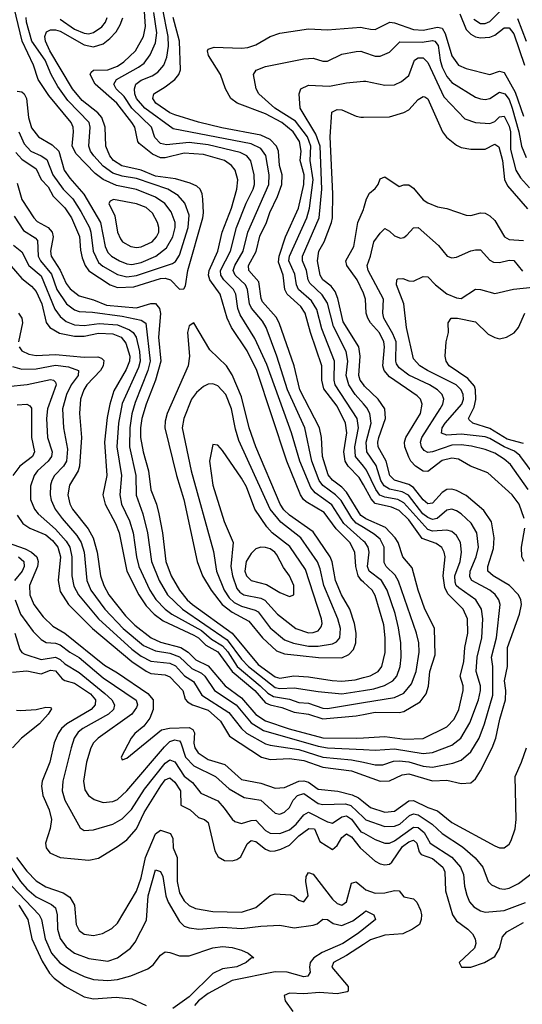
# Model space of a CAD drawing. Header units: inches. Extents: x 1305375 to 1407406, y 744550 to 841633.
# Tile 261 of 509: x 1348561 to 1350666, y 833035 to 837160. Entities that reach past the tile are written whole.
import ezdxf

# ---------------------------------------------------------------- set-up
doc = ezdxf.new("R2010")
doc.units = ezdxf.units.IN
doc.header["$MEASUREMENT"] = 0
doc.layers.add('B3843', color=7, linetype='Continuous')
doc.layers.add('B3853', color=7, linetype='Continuous')

msp = doc.modelspace()

# ---------------------------------------------------------------- linework, layer by layer
at = {"layer": 'B3843', "color": 5}
for points, elevation in [([(1350000, 834803.3), (1349992.6, 834810), (1349978.7, 834830), (1349968.3, 834870), (1349964.4, 834930), (1349942.6, 834970), (1349886.7, 835026.7), (1349836.2, 835096.2), (1349760.9, 835140.9), (1349749.3, 835150), (1349736.9, 835170), (1349679.1, 835310), (1349553.4, 835690), (1349513.1, 835773.1), (1349447.2, 835870), (1349429.4, 835910), (1349400.6, 836010), (1349356.7, 836070), (1349350.9, 836090), (1349354, 836110), (1349390.7, 836190), (1349409.2, 836270), (1349447.9, 836370), (1349470.3, 836450), (1349473.9, 836490), (1349463.7, 836530), (1349448.2, 836550), (1349417.7, 836570), (1349330, 836596), (1349250, 836600.8), (1349170, 836581.3), (1349150, 836582), (1349117.1, 836597.1), (1349060.9, 836640.9), (1349054.7, 836650), (1349043, 836710), (1349029.6, 836730), (1348967.9, 836810), (1348876.8, 836890), (1348855.4, 836930), (1348859.6, 836940.4), (1348870, 836948.9), (1348930, 836950.5), (1348970, 836966.1), (1348996.4, 836983.6), (1349045.5, 837030), (1349079.7, 837090), (1349087.7, 837132.3), (1349078.9, 837258.9)], 1680), ([(1348550, 836860.9), (1348570, 836858.6), (1348579.6, 836850), (1348588.8, 836830), (1348597.5, 836750), (1348610, 836707.1), (1348638.8, 836670), (1348696.4, 836636.4), (1348724.6, 836610), (1348747.3, 836530), (1348770, 836496.1), (1348828.9, 836428.9), (1348898.8, 836310), (1348918.8, 836210), (1348930, 836185.1), (1348945.1, 836170), (1348979.2, 836150), (1349010, 836137.6), (1349030, 836135), (1349070, 836143.5), (1349130.9, 836169.1), (1349175.9, 836204.1), (1349202.3, 836250), (1349212.4, 836290), (1349212.1, 836310), (1349195.2, 836355.2), (1349169, 836390), (1349130, 836416.7), (1349050, 836448.6), (1348966.2, 836466.2), (1348910.8, 836490.8), (1348876.4, 836516.4), (1348797.7, 836597.7), (1348780.5, 836630), (1348786.6, 836690), (1348784.4, 836710), (1348775.6, 836730), (1348683.1, 836843.1), (1348638.4, 836910), (1348618, 836970), (1348570.9, 837070), (1348537.7, 837210)], 1760), ([(1350000, 835032.8), (1349970, 835051.2), (1349951.5, 835071.5), (1349906.4, 835146.4), (1349883.5, 835170), (1349830, 835208.8), (1349815.4, 835230), (1349784.2, 835310), (1349754.2, 835450), (1349681.6, 835610), (1349637.3, 835750), (1349593.3, 835870), (1349577.2, 835897.2), (1349531.4, 835951.4), (1349523.5, 835970), (1349515.2, 836030), (1349506.7, 836050), (1349463.3, 836090), (1349455.3, 836110), (1349461.4, 836130), (1349496, 836190), (1349515.9, 836270), (1349603.6, 836470), (1349606, 836510), (1349591.3, 836591.3), (1349570, 836620.5), (1349530, 836639.6), (1349202.9, 836702.9), (1349084.7, 836790), (1349050.2, 836830), (1349042.8, 836850), (1349040.8, 836870), (1349047.3, 836890), (1349070, 836906.4), (1349115.4, 836924.6), (1349139.3, 836940.7), (1349164.5, 836970), (1349177.1, 837002.9), (1349184.3, 837050), (1349183.1, 837090), (1349158.2, 837210)], 1640), ([(1348544, 836604), (1348570, 836575.8), (1348630, 836535), (1348651, 836491), (1348679.7, 836459.7), (1348701, 836421), (1348750, 836372.5), (1348777.2, 836330), (1348811.7, 836251.6), (1348814.6, 836194.6), (1348822.5, 836162.5), (1348835.3, 836130), (1348850, 836108.3), (1348939.1, 836050), (1348970, 836038.9), (1349038.3, 836041.7), (1349150, 836075.3), (1349170, 836076.9), (1349191.8, 836070), (1349230, 836030.9), (1349248, 836032), (1349255.2, 836044.8), (1349265.2, 836110), (1349327.5, 836330), (1349330.8, 836350.8), (1349327.8, 836407.8), (1349325.3, 836430), (1349316.6, 836450), (1349302.5, 836462.5), (1349275.2, 836475.2), (1349213.5, 836493.5), (1349130, 836504.8), (1349070, 836529.8), (1348988.6, 836548.6), (1348953.7, 836570), (1348937.7, 836590), (1348921, 836630), (1348918.2, 836710), (1348904.4, 836750), (1348887.4, 836770), (1348821.7, 836821.7), (1348781.2, 836870), (1348686.6, 837030), (1348668.3, 837070), (1348666.3, 837090), (1348672.9, 837110), (1348690, 837117.3), (1348710, 837117.5), (1348730, 837111.5), (1348830, 837054.3), (1348870, 837046.7), (1348910, 837059.5), (1348938.3, 837081.6), (1348964.3, 837110), (1348981.7, 837138.3), (1348992, 837168)], 1720), ([(1348556.5, 836690), (1348579.9, 836639.9), (1348607.8, 836610), (1348650.7, 836590), (1348673.9, 836573.9), (1348699.3, 836510), (1348742.1, 836450), (1348782.7, 836410), (1348816.7, 836356.7), (1348852.5, 836290), (1348858.7, 836270), (1348868.5, 836190), (1348890, 836143.3), (1348908.2, 836128.2), (1348970, 836092.8), (1349010, 836083.1), (1349050, 836089.1), (1349201, 836139), (1349212.9, 836147.1), (1349230, 836173.2), (1349266.3, 836290), (1349270, 836340.7), (1349252, 836392), (1349224.3, 836424.3), (1349181.1, 836450), (1349050, 836494.8), (1348990, 836504.5), (1348950, 836517.9), (1348910, 836546.9), (1348871.7, 836590), (1348856.7, 836610), (1348849.9, 836630), (1348855.7, 836710), (1348850.9, 836730), (1348762.2, 836822.2), (1348720.7, 836880.7), (1348692.4, 836930), (1348666.7, 836990), (1348611.4, 837070), (1348588.7, 837150), (1348587.2, 837170)], 1740), ([(1348730, 837161.8), (1348790, 837120.6), (1348830, 837103.2), (1348850, 837101.4), (1348870, 837106.7), (1348904.5, 837130), (1348919.9, 837150), (1348927.5, 837170)], 1740), ([(1350000, 834976.1), (1349918.4, 835050), (1349867.2, 835127.2), (1349797.6, 835177.6), (1349780.6, 835200.6), (1349733.3, 835310), (1349699.4, 835430), (1349596.3, 835716.3), (1349545, 835825), (1349483.7, 835923.7), (1349474.1, 835950), (1349465.4, 836010), (1349456.3, 836030), (1349415, 836070), (1349402.3, 836090), (1349401.9, 836110), (1349443.6, 836190), (1349468.6, 836290), (1349508.8, 836391.2), (1349539, 836450), (1349543.5, 836470), (1349542.6, 836510), (1349529.1, 836569.1), (1349511.4, 836590), (1349483.5, 836603.5), (1349350, 836636.4), (1349270, 836646.2), (1349175.6, 836635.6), (1349150, 836641), (1349126.4, 836666.4), (1349112.3, 836710), (1349030.7, 836790), (1348997.8, 836837.8), (1348964.7, 836870), (1348954.7, 836890), (1348966.5, 836910), (1349058.8, 836961.2), (1349081.6, 836978.4), (1349107.5, 837012.5), (1349130, 837062.6), (1349134.6, 837105.4), (1349121.8, 837190)], 1660), ([(1350000, 835076), (1349990, 835083.5), (1349930, 835180.8), (1349910, 835201.8), (1349870.8, 835230.8), (1349853, 835253), (1349828.5, 835330), (1349824.9, 835410), (1349816.9, 835450), (1349733.9, 835610), (1349709.9, 835709.9), (1349647.4, 835890), (1349634.6, 835914.6), (1349578, 835978), (1349571.6, 835991.6), (1349561.5, 836061.5), (1349520.7, 836110), (1349519.1, 836130), (1349550.8, 836189.2), (1349566.2, 836253.8), (1349594.2, 836310), (1349607.7, 836352.3), (1349640.2, 836419.8), (1349658.4, 836470), (1349660, 836510), (1349648.8, 836550), (1349644.1, 836610), (1349636.2, 836630), (1349610, 836657.6), (1349570, 836676.5), (1349407.4, 836707.4), (1349310, 836730.5), (1349210, 836761.6), (1349190, 836770.2), (1349131.4, 836810), (1349117.9, 836830), (1349122.5, 836850), (1349170, 836878.3), (1349209.9, 836910), (1349227, 836930), (1349234.5, 836950), (1349229.7, 837070), (1349203.7, 837170)], 1620), ([(1350000, 835211.3), (1349982.8, 835242.8), (1349936.6, 835290), (1349923.8, 835310), (1349918.2, 835350), (1349930.4, 835430), (1349925.6, 835470), (1349890, 835541.4), (1349834.3, 835614.3), (1349826, 835650), (1349826.1, 835710), (1349778.4, 835850), (1349756.4, 835930), (1349738, 835958), (1349680.4, 836010), (1349671.5, 836030), (1349664.7, 836090), (1349644.2, 836144.2), (1349647.3, 836170), (1349674.3, 836250), (1349728.5, 836370), (1349750.2, 836470), (1349751.9, 836510), (1349735.7, 836570), (1349739.7, 836610), (1349732.4, 836650), (1349705.9, 836690), (1349658.5, 836730), (1349590, 836765.2), (1349470.8, 836810.8), (1349445.2, 836830), (1349422.3, 836870), (1349402.2, 836930), (1349351, 837010), (1349346.6, 837030), (1349350, 837036.9), (1349374.5, 837045.5), (1349490, 837041.1), (1349515.9, 837044.1), (1349550, 837054.6), (1349609.8, 837090), (1349650, 837103.6), (1349770, 837121.9), (1349850, 837117.4), (1349990, 837129.1), (1350000, 837126.8)], 1580), ([(1350000, 835290), (1349967.4, 835330), (1349964.7, 835370), (1349980.1, 835450), (1349974.6, 835490), (1349882.3, 835630), (1349877.1, 835650), (1349878.6, 835730), (1349825.7, 835865.7), (1349805.6, 835945.6), (1349782.5, 835982.5), (1349728.7, 836030), (1349719.6, 836050), (1349713.6, 836093.6), (1349687.9, 836150), (1349690.4, 836170), (1349762.5, 836330), (1349774.6, 836370), (1349789.6, 836490), (1349777.7, 836570), (1349780.4, 836630), (1349765.4, 836670), (1349715.3, 836735.3), (1349628.8, 836790), (1349562.3, 836850), (1349551.5, 836870), (1349539.8, 836930), (1349550.7, 836949.3), (1349590, 836963.7), (1349750, 836996.6), (1349790, 836998.4), (1349830, 836987), (1349850, 836986.6), (1349910, 837015.8), (1349970, 837026.9), (1349990, 837028.2), (1350000, 837024.7)], 1560), ([(1350000, 835551.1), (1349965.7, 835590), (1349938.4, 835630), (1349927.9, 835670), (1349934.5, 835730), (1349928, 835770), (1349874.3, 835874.3), (1349850, 835972.2), (1349827.9, 836007.9), (1349775.8, 836055.8), (1349768.6, 836070), (1349761.2, 836110), (1349744.9, 836150), (1349744.5, 836170), (1349814.8, 836330), (1349826.1, 836450), (1349819.3, 836630), (1349800.8, 836680.8), (1349735.9, 836790), (1349730.6, 836850), (1349738.5, 836870), (1349770, 836886.1), (1349858.4, 836881.6), (1349930, 836896.2), (1350000, 836902.4)], 1540), ([(1350000, 835631.4), (1349986.7, 835650), (1349980.9, 835670), (1349987.1, 835750), (1349980.4, 835790), (1349914.8, 835894.8), (1349892.4, 835992.4), (1349881.5, 836021.5), (1349864.4, 836044.4), (1349830.8, 836070.8), (1349818.5, 836090), (1349807.3, 836150), (1349813.3, 836190), (1349835.6, 836230), (1349866.9, 836310), (1349870.2, 836330), (1349871.5, 836430), (1349860.3, 836670), (1349867.7, 836772.3), (1349890, 836783.5), (1349910, 836783), (1349970, 836755.5), (1349990, 836751.8), (1350000, 836751.9)], 1520), ([(1348550, 836475.3), (1348570, 836407.3), (1348619.5, 836330), (1348634.3, 836314.3), (1348680.4, 836290), (1348696.6, 836270), (1348701, 836250), (1348689.5, 836190), (1348692.6, 836170), (1348730.5, 836110.5), (1348755, 836055), (1348772.3, 836032.3), (1348810, 836003.5), (1348870, 835986.4), (1348923.8, 835963.8), (1349050, 835953.2), (1349110, 835971.7), (1349130, 835971.2), (1349146.2, 835950), (1349149.8, 835929.8), (1349141.3, 835830), (1349151.5, 835730), (1349129.1, 835650), (1349090.1, 835550.1), (1349072.7, 835490), (1349066.1, 835450), (1349066.9, 835410), (1349077.7, 835350), (1349099.9, 835270), (1349109.8, 835190), (1349134.1, 835130), (1349144, 835090), (1349159, 835010), (1349172.8, 834890), (1349195.4, 834830), (1349229.4, 834770), (1349261.7, 834730), (1349284.7, 834710), (1349450, 834589.4), (1349559.4, 834459.4), (1349630, 834407.5), (1349650, 834401.8), (1349709.3, 834410.7), (1349770, 834407.6), (1349868.6, 834391.4), (1349910, 834389), (1349965.4, 834394.6), (1350000, 834403.7)], 1680), ([(1350000, 836015), (1349973.5, 836070), (1349930.7, 836130), (1349926.4, 836150), (1349960.6, 836210), (1349976.5, 836310), (1350000, 836364.6)], 1480), ([(1348537, 836337), (1348576.9, 836276.9), (1348625.9, 836245.9), (1348634.8, 836234.8), (1348637.3, 836170), (1348647.1, 836150), (1348693.4, 836093.4), (1348716.6, 836030), (1348756.5, 835970), (1348790, 835944.1), (1348810, 835937.3), (1348865.3, 835934.7), (1348990, 835917.7), (1349070, 835902), (1349089.1, 835889.1), (1349106.9, 835730), (1349097.5, 835690), (1349044, 835556), (1349030.8, 835509.2), (1349021.2, 835450), (1349020.2, 835370), (1349047.1, 835250), (1349048.8, 835168.8), (1349076.1, 835090), (1349096.2, 835010), (1349112.1, 834890), (1349144.2, 834810), (1349180.2, 834750), (1349241.9, 834690), (1349430, 834562.6), (1349490, 834481.2), (1349518.6, 834450), (1349630, 834362.8), (1349650, 834357.9), (1349710, 834360.7), (1349810, 834345.1), (1349910, 834336.2), (1350000, 834350.2)], 1660), ([(1348535.2, 836215.2), (1348570, 836188.1), (1348598.2, 836130), (1348650, 836086.7), (1348707.4, 835947.4), (1348730, 835917.3), (1348755.7, 835895.7), (1348790, 835881.3), (1348830, 835879.3), (1348892.9, 835887.1), (1348970, 835881.6), (1349020.6, 835860.6), (1349035.4, 835850), (1349048.1, 835830), (1349062.7, 835770), (1349065.6, 835730), (1349057.6, 835702.4), (1348990, 835552.9), (1348974.7, 835470), (1348967.7, 835370), (1348987.3, 835250), (1348979.6, 835170), (1348987.3, 835130), (1349020, 835060), (1349035.9, 835010), (1349049.8, 834910), (1349059.8, 834870), (1349105, 834770), (1349131.1, 834731.1), (1349170, 834690.7), (1349197.4, 834670), (1349321.6, 834601.6), (1349364.4, 834564.4), (1349410, 834537), (1349431.9, 834511.9), (1349471.6, 834450), (1349568.4, 834370), (1349599.2, 834339.2), (1349624.1, 834324.1), (1349690, 834313.8), (1349730, 834298.9), (1349770, 834296.7), (1349830, 834276.1), (1349850, 834274.6), (1350000, 834299)], 1640), ([(1348490, 836167.8), (1348570, 836076.3), (1348610, 836044.4), (1348630, 836021.8), (1348653.6, 835970), (1348671.3, 835891.3), (1348686.9, 835870), (1348726.8, 835846.8), (1348790, 835834.2), (1348830, 835834.1), (1348890, 835846.8), (1348950, 835844.3), (1348985.7, 835830), (1349004.9, 835804.9), (1349022.1, 835750), (1349021.1, 835730), (1349005.9, 835694.1), (1348955.3, 835604.7), (1348938.1, 835550), (1348926.6, 835493.4), (1348915.7, 835390), (1348925.8, 835250), (1348909.3, 835170), (1348918.3, 835130), (1348962.2, 835050), (1348977.8, 835010), (1349009.5, 834850), (1349059.6, 834750), (1349090, 834704.4), (1349123.8, 834670), (1349162, 834642), (1349290, 834582.3), (1349309.9, 834569.9), (1349340.4, 834540.4), (1349390, 834511.8), (1349450.8, 834430), (1349546, 834350), (1349590, 834298.7), (1349609.1, 834289.1), (1349658.4, 834278.4), (1349710, 834259.4), (1349770, 834250), (1349830, 834230.5), (1349970, 834244.3), (1350000, 834249.6)], 1620), ([(1348554.9, 835930), (1348569.7, 835910), (1348572.2, 835890), (1348556, 835810)], 1580), ([(1348558.1, 835790), (1348570, 835773), (1348599.1, 835759.1), (1348630, 835753.3), (1348710, 835757.9), (1348830, 835745.7), (1348887.5, 835747.5), (1348902.8, 835742.8), (1348912.9, 835732.9), (1348910.7, 835710), (1348898.8, 835690), (1348841.3, 835630), (1348829.4, 835610), (1348815.9, 835570), (1348811.2, 835510), (1348819.4, 835410), (1348811.5, 835290), (1348805.5, 835270), (1348769.3, 835210), (1348762.3, 835170), (1348770, 835132.3), (1348782.2, 835110), (1348847.5, 835027.5), (1348868, 834990), (1348885.7, 834930), (1348899, 834830), (1348912.3, 834790), (1348934.4, 834750), (1349003.1, 834663.1), (1349043.2, 834623.2), (1349111, 834571), (1349150, 834552.7), (1349235.9, 834530), (1349266.7, 834510), (1349298.1, 834478.1), (1349350, 834452.9), (1349421.1, 834370), (1349490, 834318.5), (1349549.6, 834249.6), (1349590, 834222.6), (1349688.7, 834188.7), (1349830, 834151.4), (1349970, 834149.8), (1350000, 834151.6)], 1580), ([(1348530, 835707.5), (1348570, 835696.2), (1348630, 835697.4), (1348710, 835713.5), (1348765.6, 835705.6), (1348807.3, 835690), (1348804.9, 835670), (1348776.1, 835630), (1348756.1, 835590), (1348739.7, 835530), (1348743.9, 835450), (1348760.8, 835360.8), (1348756, 835310), (1348744.2, 835290), (1348706.1, 835250), (1348695.5, 835230), (1348689.3, 835210), (1348687.8, 835170), (1348692.5, 835147.5), (1348709.7, 835110), (1348738.1, 835070), (1348799.4, 834999.4), (1348817.6, 834970), (1348830.4, 834929.6), (1348841.1, 834810), (1348858.8, 834770), (1348916.6, 834690), (1348994.4, 834610), (1349079, 834539), (1349130, 834515.4), (1349190, 834505.6), (1349230, 834491.3), (1349281.9, 834441.9), (1349321.8, 834421.8), (1349335.3, 834410), (1349376, 834350), (1349466.7, 834290), (1349530, 834214.1), (1349581.9, 834181.9), (1349810, 834116.3), (1349850, 834109.4), (1350000, 834102)], 1560), ([(1348510, 835623.4), (1348592.4, 835632.4), (1348690, 835652.6), (1348702, 835650), (1348710, 835642), (1348712.7, 835630), (1348677.5, 835530), (1348672.3, 835490), (1348677.4, 835410), (1348696.1, 835350), (1348693.9, 835330), (1348679.9, 835310), (1348635.8, 835270), (1348621.1, 835250), (1348605.8, 835205.8), (1348606.4, 835150), (1348622.3, 835110), (1348637.3, 835090), (1348710, 835025.6), (1348755.1, 834975.1), (1348770.7, 834950.7), (1348779.2, 834910), (1348778.9, 834830), (1348787.3, 834787.3), (1348806.3, 834750), (1348890.1, 834650), (1349030, 834522.4), (1349070, 834493.2), (1349110, 834472.4), (1349190, 834463.9), (1349213.3, 834453.3), (1349250.9, 834410.9), (1349288.2, 834388.2), (1349322.9, 834330), (1349437, 834257), (1349489, 834190), (1349510.6, 834170.6), (1349590, 834126.9), (1349610, 834120.2), (1349730, 834102.6), (1349830, 834070.3), (1349950, 834059.7), (1350000, 834049.1)], 1540), ([(1348550, 835546.2), (1348590, 835550.1), (1348603.1, 835543.1), (1348610, 835532.2), (1348610.1, 835410), (1348623.1, 835350), (1348613.9, 835330), (1348561.2, 835290), (1348532.2, 835250)], 1520), ([(1348550, 835084.6), (1348574.4, 835050), (1348602.8, 835030), (1348670, 835002.2), (1348698, 834978), (1348720.5, 834950), (1348731.7, 834910), (1348722.2, 834810), (1348730, 834764.6), (1348765.5, 834710), (1348865.3, 834610), (1349030, 834471.8), (1349090, 834431), (1349110, 834420.9), (1349170, 834415.4), (1349190, 834406.8), (1349244.2, 834350), (1349253.9, 834313.9), (1349262.8, 834302.8), (1349284.4, 834290), (1349350, 834267.1), (1349401.7, 834221.7), (1349438.6, 834158.6), (1349573.2, 834070), (1349610, 834060.1), (1349690, 834064.8), (1349750, 834056.2), (1349830, 834028.7), (1349950, 834013.3), (1350000, 833995.3)], 1520), ([(1348479.7, 834979.7), (1348582.9, 834942.9), (1348609.9, 834929.9), (1348632.6, 834910), (1348638.1, 834890), (1348634.9, 834870), (1348601.1, 834790), (1348603.5, 834750), (1348619.3, 834710), (1348658.3, 834658.3), (1348698.7, 834618.7), (1348750, 834590.1), (1348915.7, 834455.7), (1348970, 834424), (1349097, 834337), (1349120.2, 834310), (1349119.4, 834270), (1349106.1, 834233.9), (1349079.9, 834200.1), (1349043, 834170), (1349027.8, 834150), (1348984.9, 834070), (1348990, 834058.8), (1349010, 834065.7), (1349155.1, 834184.9), (1349187.6, 834192.4), (1349270, 834194.6), (1349286.1, 834186.1), (1349292.5, 834172.5), (1349289.6, 834129.6), (1349293.8, 834110), (1349308.2, 834088.2), (1349350, 834061), (1349419.6, 834039.6), (1349490, 833976.5), (1349570, 833961.3), (1349630, 833940.2), (1349670, 833943.7), (1349730, 833969.5), (1349750, 833972), (1349770, 833966.1), (1349810, 833936.1), (1349892.4, 833927.6), (1349953.3, 833913.3), (1349979.6, 833899.6), (1350000, 833883.6)], 1480), ([(1348555.3, 834910), (1348577.3, 834890), (1348579.7, 834870), (1348570.4, 834850), (1348538.7, 834810)], 1460), ([(1348541, 834730), (1348564.3, 834670), (1348617.4, 834597.4), (1348650, 834563.3), (1348671.5, 834551.5), (1348710, 834548.2), (1348730, 834541.6), (1348770, 834510.1), (1348810, 834488), (1348910, 834402.5), (1349049, 834309), (1349053.6, 834290), (1349050, 834278.5), (1349030.1, 834250), (1348889.4, 834150), (1348869.7, 834130.3), (1348859.1, 834110), (1348840.1, 834050), (1348828.2, 833970), (1348833.6, 833933.6), (1348849.4, 833909.4), (1348872.5, 833892.5), (1348910, 833880.8), (1348950, 833884.8), (1348970, 833893.3), (1349009, 833930), (1349166.6, 834113.4), (1349190, 834135.5), (1349210, 834142.8), (1349220.9, 834140.9), (1349230, 834138.6), (1349236.1, 834130), (1349255.4, 834070), (1349290, 834033.8), (1349380.1, 833990), (1349437.5, 833937.5), (1349501.3, 833901.3), (1349570, 833890.5), (1349630, 833835.9), (1349650, 833832.1), (1349670, 833840.5), (1349690, 833860.1), (1349706.6, 833890), (1349724.7, 833910), (1349750, 833918.3), (1349810, 833877), (1349830, 833872.3), (1349924.9, 833875.1), (1349948.1, 833868.1), (1350000, 833817.4)], 1460), ([(1348540.1, 834590), (1348561, 834521), (1348569.1, 834509.1), (1348581.6, 834501.6), (1348650, 834479.3), (1348710, 834489.2), (1348730, 834480.1), (1348750, 834461), (1348810, 834424.6), (1348917.3, 834337.3), (1348946.3, 834310), (1348957.9, 834290), (1348953.7, 834270), (1348933.1, 834250), (1348824.7, 834190), (1348805.3, 834174.7), (1348788.6, 834150), (1348775.7, 834110), (1348741.6, 833970), (1348738.3, 833930), (1348749.8, 833889.8), (1348814.1, 833774.1), (1348830, 833763.8), (1348870, 833765.5), (1348950, 833790.1), (1348990, 833812), (1349028.5, 833851.5), (1349083.2, 833936.8), (1349170, 834045), (1349190, 834059.1), (1349210, 834051), (1349250, 833991.3), (1349284.9, 833964.9), (1349319.2, 833919.2), (1349390, 833887.2), (1349417.5, 833857.5), (1349450, 833810.2), (1349461.3, 833801.3), (1349490, 833792.7), (1349530, 833805.6), (1349550, 833806.4), (1349590, 833763.8), (1349610, 833752.2), (1349650, 833750.1), (1349690, 833766.3), (1349718.8, 833790), (1349751.3, 833828.7), (1349770, 833840.1), (1349850, 833799.3), (1349870, 833794.3), (1349910, 833820.5), (1349930, 833824.4), (1349950, 833810.1), (1349990, 833758.3), (1350000, 833752.9)], 1440), ([(1348530, 834427), (1348590, 834432.6), (1348650, 834419.2), (1348690, 834434.7), (1348710, 834432.2), (1348739, 834399), (1348750, 834391.2), (1348790, 834381.2), (1348856.5, 834336.5), (1348878, 834310), (1348876.7, 834290), (1348859.9, 834270), (1348758.4, 834210), (1348735.3, 834190), (1348721.2, 834170), (1348705.5, 834130), (1348686.3, 834050), (1348654.7, 833970), (1348651.5, 833948.5), (1348657, 833910), (1348683.4, 833850), (1348693.7, 833810), (1348688.7, 833771.3), (1348669.1, 833710), (1348672.1, 833690), (1348686.6, 833670), (1348730, 833650.1), (1348850, 833638.4), (1348890, 833648), (1348970, 833695.7), (1349010, 833724.6), (1349049.9, 833770), (1349081.8, 833838.2), (1349151.3, 833950), (1349170, 833975.7), (1349190, 833983.4), (1349210, 833966.2), (1349233.9, 833930), (1349235.7, 833870), (1349274.5, 833850), (1349310, 833817.5), (1349334.7, 833810), (1349350, 833796.9), (1349377.7, 833677.7), (1349392.5, 833652.5), (1349417.7, 833637.7), (1349450, 833636.1), (1349470, 833641.6), (1349486.8, 833653.2), (1349512.9, 833707.1), (1349530, 833722), (1349550, 833717.1), (1349590, 833685.3), (1349610, 833676.9), (1349630, 833677.5), (1349654.7, 833685.3), (1349690, 833701.9), (1349730, 833741.4), (1349771.1, 833771.1), (1349795.3, 833770), (1349817, 833717), (1349870, 833684.2), (1349890, 833700.9), (1349910, 833734.6), (1349930, 833749.2), (1349950, 833736.1), (1349985.9, 833690), (1350000, 833677.8)], 1420), ([(1348547, 834267), (1348565.4, 834265.4), (1348630, 834270.1), (1348670, 834280.1), (1348690, 834278), (1348693.6, 834273.6), (1348680.1, 834250), (1348643, 834210), (1348567.5, 834150), (1348530.7, 834110)], 1380), ([(1348547.4, 833650), (1348590, 833592.4), (1348630, 833552.9), (1348670, 833527.8), (1348742.5, 833502.5), (1348770, 833484.6), (1348789.7, 833450), (1348797.3, 833370), (1348810, 833344.3), (1348830, 833328.3), (1348870, 833322.8), (1348907.8, 833332.2), (1348947.1, 833352.9), (1348970, 833375.6), (1349050, 833509.3), (1349070, 833565.6), (1349088.1, 833650), (1349130, 833748.9), (1349150, 833764.2), (1349191.8, 833750), (1349202, 833730), (1349203.3, 833690), (1349219.5, 833650), (1349219.6, 833550), (1349230, 833502.3), (1349250, 833468.4), (1349270, 833449.6), (1349297, 833437), (1349370, 833423.4), (1349490, 833421.1), (1349550, 833441.3), (1349610, 833491.5), (1349630, 833497.4), (1349694.3, 833494.3), (1349710, 833487.8), (1349730, 833471), (1349750, 833464.2), (1349768.4, 833490), (1349759.3, 833550), (1349760.1, 833570), (1349770, 833587.6), (1349790, 833580.6), (1349870, 833476.1), (1349890, 833457.8), (1349909.8, 833450.2), (1349930, 833464.7), (1349950, 833542.3), (1349970, 833547.8), (1350000, 833523.3)], 1380), ([(1348497.3, 833650), (1348563.9, 833550), (1348590, 833519.1), (1348630, 833484.7), (1348693.9, 833453.9), (1348710, 833439.2), (1348717.7, 833410), (1348718.9, 833350), (1348730.6, 833310.6), (1348755.4, 833275.4), (1348790, 833249.3), (1348850, 833227.6), (1348930, 833215.3), (1348969.9, 833230.1), (1349025.2, 833270), (1349044.2, 833295.8), (1349092.2, 833387.8), (1349098.5, 833490), (1349130, 833598), (1349150, 833591.1), (1349160.1, 833570), (1349172, 833490), (1349183, 833463), (1349230, 833381.9), (1349250, 833362.9), (1349270, 833355.8), (1349310.5, 833350.5), (1349410, 833357.8), (1349490, 833352.7), (1349570, 833362.7), (1349650, 833366.3), (1349710, 833355.9), (1349790, 833366), (1349807.1, 833372.9), (1349830, 833391.1), (1349850, 833390.1), (1349873.8, 833373.8), (1349910, 833365.6), (1349955.2, 833384.8), (1350000, 833418.9)], 1360), ([(1348528.1, 833530), (1348641.9, 833410), (1348651.4, 833390), (1348666.7, 833310), (1348693.3, 833250), (1348728.9, 833208.9), (1348776.9, 833176.9), (1348830, 833150.9), (1348870, 833138.8), (1348930, 833135.5), (1348970, 833139.5), (1349026, 833154), (1349096.7, 833183.4), (1349119.1, 833200.9), (1349150, 833240.3), (1349170, 833254.9), (1349190, 833252.7), (1349230, 833238.7), (1349270, 833237.8), (1349370, 833271.6), (1349410, 833277.7), (1349450, 833273.4), (1349490, 833262), (1349518, 833250), (1349541, 833230), (1349530, 833227.7), (1349509.2, 833210), (1349470, 833191.9), (1349410, 833184.3), (1349370, 833164.3), (1349270, 833066.9), (1349202.1, 833017.9)], 1340), ([(1348557.5, 833450), (1348594.2, 833390), (1348610.9, 833310), (1348655.4, 833215.4), (1348685.6, 833165.6), (1348704.8, 833144.8), (1348750, 833110.5), (1348830, 833067), (1348870, 833057.7), (1348964.6, 833064.6), (1349030, 833057.4), (1349090.1, 833030.1)], 1320), ([(1350000, 833349.6), (1349975.5, 833330), (1349914.2, 833290), (1349827.9, 833252.1), (1349792.3, 833230), (1349776.6, 833210), (1349773.7, 833190), (1349776.8, 833170), (1349767.4, 833152.6), (1349750, 833149.9), (1349681.3, 833170), (1349630, 833171.4), (1349450, 833134.2), (1349350, 833079.9), (1349310.1, 833050), (1349292.5, 833030)], 1360), ([(1350000, 833285.3), (1349930, 833239.5), (1349874.4, 833210), (1349867.7, 833190), (1349936.3, 833110), (1349935.8, 833090), (1349932.3, 833087.7), (1349890, 833079.1), (1349815.8, 833084.2), (1349750, 833078.6), (1349690, 833081.6), (1349668.1, 833071.9), (1349673, 833050), (1349704.7, 833004.7)], 1380)]:
    msp.add_lwpolyline(points, dxfattribs=dict(at, elevation=elevation))
for points, elevation in [([(1348953.5, 836406.5), (1348939.6, 836400.4), (1348933.6, 836390), (1348959, 836339), (1348970.1, 836270.1), (1348982.5, 836242.5), (1348991.8, 836230), (1349026.3, 836210), (1349050, 836206.2), (1349070, 836208.7), (1349114.9, 836230), (1349133.8, 836250), (1349142.8, 836270), (1349143.7, 836290), (1349138.2, 836310), (1349116.9, 836350), (1349090, 836372.8), (1349050, 836388.8)], 1780), ([(1349290, 835889.6), (1349270, 835877), (1349263.7, 835850), (1349271.1, 835750), (1349266.2, 835710), (1349178.5, 835510), (1349170, 835478), (1349168.4, 835450), (1349217.6, 835250), (1349248.2, 835150), (1349304.4, 834890), (1349325.7, 834830), (1349362.4, 834770), (1349407.9, 834710), (1349450, 834677.7), (1349520.3, 834640.3), (1349578.1, 834570), (1349636.2, 834516.2), (1349670, 834504.1), (1349735.8, 834495.8), (1349811.5, 834488.5), (1349910, 834486.9), (1349939.6, 834500.4), (1349958.3, 834521.7), (1349968.3, 834550), (1349969.9, 834590), (1349962.7, 834630), (1349943.6, 834690), (1349908.4, 834750), (1349883, 834810), (1349868.8, 834888.8), (1349861, 834910), (1349790, 835014.8), (1349690, 835084.4), (1349667, 835107), (1349651.7, 835130), (1349549.4, 835370), (1349521.5, 835450), (1349490, 835580.2), (1349450, 835672.5), (1349426.6, 835710), (1349356.9, 835776.9)], 1720), ([(1349370, 835634.9), (1349350, 835632.7), (1349330, 835623), (1349301, 835599), (1349280.8, 835570), (1349247.8, 835490), (1349241, 835450), (1349278.5, 835270), (1349372.4, 834932.4), (1349385.1, 834850), (1349417.1, 834770), (1349437.8, 834737.8), (1349459, 834719), (1349490, 834703.4), (1349547, 834687), (1349558.7, 834678.7), (1349610, 834612.6), (1349670, 834562.5), (1349707.6, 834547.6), (1349770, 834535.9), (1349810, 834535.4), (1349870, 834545.2), (1349887, 834553), (1349901.1, 834570), (1349903.6, 834610), (1349892.6, 834650), (1349833.9, 834790), (1349819.2, 834859.1), (1349808.4, 834888.4), (1349738.3, 834990), (1349654.7, 835054.7), (1349609.7, 835110), (1349477.7, 835397.7), (1349464.1, 835444.1), (1349448.3, 835530), (1349423.7, 835590), (1349390, 835625.6)], 1740), ([(1349370, 835380.9), (1349356.1, 835310), (1349369.6, 835210.4), (1349417.2, 835057.2), (1349454, 834970), (1349445.2, 834870), (1349451.2, 834830), (1349470, 834777), (1349482, 834762), (1349499.8, 834750), (1349570, 834736.7), (1349587.9, 834727.9), (1349640.9, 834670), (1349717.1, 834610), (1349770, 834591.4), (1349790, 834592.4), (1349810, 834599.8), (1349823.7, 834616.3), (1349827.2, 834630), (1349824.6, 834650), (1349757, 834857), (1349692.5, 834952.5), (1349618.4, 835010), (1349595.4, 835035.4), (1349545.8, 835110), (1349510, 835202.4), (1349490, 835239.6), (1349410, 835355.6), (1349390, 835378)], 1760), ([(1349570, 834950.5), (1349550, 834943.2), (1349530, 834924.1), (1349509.7, 834890), (1349504.1, 834850), (1349511.1, 834830), (1349530.4, 834810.4), (1349593.9, 834793.9), (1349650, 834760.8), (1349690, 834744.1), (1349708.7, 834751.3), (1349708.7, 834790), (1349690.9, 834830), (1349665.4, 834865.4), (1349638, 834918), (1349629.6, 834929.6), (1349610, 834942.7), (1349590, 834949)], 1780)]:
    msp.add_lwpolyline(points, close=True, dxfattribs=dict(at, elevation=elevation))
at = {"layer": 'B3853', "color": 5}
for points, elevation in [([(1350404.3, 837184.3), (1350430, 837119), (1350450, 837099.5), (1350470, 837089.1), (1350490, 837084.6), (1350530, 837087.4), (1350550, 837094.9), (1350590, 837126.8), (1350610, 837126.5), (1350630, 837101.4), (1350674.5, 836970)], 1620), ([(1350462.2, 837162.2), (1350490, 837144.9), (1350510, 837144.3), (1350530, 837152.4), (1350570, 837193.7)], 1640), ([(1350645.2, 837165.2), (1350681.9, 837070)], 1640), ([(1350000, 837126.8), (1350030, 837119.9), (1350050, 837119.8), (1350110.4, 837149.6), (1350130, 837147.4), (1350210, 837119.8), (1350250, 837116.6), (1350310, 837128.6), (1350330, 837125), (1350343, 837103), (1350370, 837009.4), (1350398.1, 836970), (1350430, 836955.3), (1350530, 836931.1), (1350570, 836944.6), (1350590, 836939.6), (1350636.1, 836856.1), (1350670, 836756.4)], 1580), ([(1350000, 837024.7), (1350050, 837007.4), (1350070, 837007.2), (1350110, 837024.4), (1350152.7, 837067.3), (1350245.8, 837065.8), (1350290, 837073.5), (1350299.4, 837070), (1350312.6, 837052.6), (1350321, 836990), (1350330, 836961.5), (1350350, 836922.1), (1350370, 836897.4), (1350470, 836835.4), (1350490, 836829), (1350510, 836826.4), (1350530, 836830.1), (1350570, 836856.7), (1350592.2, 836850), (1350610, 836826.3), (1350623.7, 836790), (1350650.9, 836690), (1350662.1, 836630), (1350682.4, 836582.4)], 1560), ([(1350000, 836902.4), (1350010, 836903.2), (1350090, 836885.5), (1350130, 836887.4), (1350159.3, 836900.7), (1350190, 836926), (1350214.8, 836990), (1350230, 836999.8), (1350250, 837000.4), (1350270, 836981.4), (1350336.5, 836836.5), (1350424.8, 836744.8), (1350469.2, 836729.2), (1350530, 836725.6), (1350550, 836733.8), (1350570, 836753.8), (1350590, 836756.4), (1350610, 836714.5), (1350615.7, 836690), (1350616.2, 836616.2), (1350637.9, 836530), (1350658, 836498), (1350695.8, 836455.8)], 1540), ([(1350000, 836751.9), (1350110, 836753.5), (1350170, 836770.8), (1350190, 836783.2), (1350230, 836825.6), (1350250, 836838.5), (1350256.7, 836836.7), (1350270, 836829.1), (1350330.7, 836690), (1350347.7, 836667.7), (1350390, 836634.8), (1350410, 836624.2), (1350450, 836617.5), (1350510, 836617.8), (1350550, 836638.4), (1350567.5, 836627.5), (1350582.8, 836570), (1350591, 836491), (1350604, 836464), (1350687.8, 836367.8)], 1520), ([(1350000, 836364.6), (1350002.3, 836370), (1350013.1, 836410), (1350026, 836434), (1350050, 836453.5), (1350062, 836470), (1350070, 836493.4), (1350090, 836502.2), (1350150, 836461.2), (1350170, 836468.6), (1350190, 836468.5), (1350210, 836454.2), (1350250, 836405.7), (1350270, 836392.6), (1350310, 836376.6), (1350350, 836369.3), (1350430, 836341.8), (1350450, 836340.2), (1350490, 836351.5), (1350510, 836349.5), (1350530, 836338.4), (1350550, 836318.8), (1350591.1, 836251.1), (1350610, 836239.9), (1350670, 836235.5)], 1480), ([(1350690, 835191.7), (1350616.1, 835296.1), (1350590, 835319.1), (1350550, 835344.2), (1350510, 835359.7), (1350453.3, 835373.3), (1350410, 835379.3), (1350370, 835377.1), (1350290, 835349.9), (1350270, 835347.3), (1350255.1, 835355.1), (1350243.2, 835370), (1350239.3, 835390), (1350244.6, 835410), (1350321.5, 835530), (1350332.5, 835550), (1350336.9, 835570), (1350330.4, 835590), (1350309.9, 835610), (1350277.5, 835630), (1350190, 835670.6), (1350150, 835701.7), (1350139, 835719), (1350135.5, 835730), (1350137.4, 835810), (1350123.8, 835843.8), (1350085.8, 835910), (1350080.9, 835930), (1350084.5, 835990), (1350019.9, 836110), (1350016.2, 836130), (1350030.5, 836170), (1350043.2, 836230), (1350070, 836265.5), (1350090, 836284.9), (1350110, 836273.6), (1350130, 836254.2), (1350154.9, 836245.1), (1350170, 836248.3), (1350182.5, 836257.5), (1350210, 836288.9), (1350230, 836290.2), (1350314.7, 836214.7), (1350350.4, 836170), (1350370, 836162.3), (1350390, 836165.2), (1350450, 836191.5), (1350470, 836196.6), (1350490, 836195.5), (1350530, 836152.1), (1350544.7, 836144.7), (1350570, 836142.9), (1350610, 836152.8), (1350630, 836150.7), (1350666.5, 836106.5)], 1460), ([(1350746.7, 835210), (1350654.8, 835334.8), (1350632.3, 835352.3), (1350590, 835370.3), (1350530, 835406.1), (1350510, 835412.4), (1350410, 835423.5), (1350350, 835419.4), (1350327.5, 835427.5), (1350329.9, 835450), (1350343, 835470), (1350412.3, 835550), (1350418.9, 835570), (1350418.5, 835590), (1350409.9, 835610), (1350388.4, 835630), (1350268.8, 835690), (1350237.1, 835710), (1350210, 835739.8), (1350180.7, 835870), (1350169.4, 835970), (1350139.2, 836050), (1350139.8, 836070), (1350144.9, 836075.1), (1350164.7, 836075.3), (1350190, 836065.6), (1350210, 836064.4), (1350250, 836085), (1350270, 836083.5), (1350302.2, 836050), (1350350, 836012), (1350390, 835995), (1350410, 835992.7), (1350470, 836030.8), (1350490, 836030.1), (1350550, 836012.9), (1350629.4, 836030.6), (1350750, 836043.3)], 1440), ([(1350673.2, 835070), (1350652, 835130), (1350623.4, 835170), (1350521.6, 835261.6), (1350448.7, 835290), (1350398.4, 835318.4), (1350370, 835323.7), (1350330, 835313.9), (1350270, 835267.9), (1350250, 835269.4), (1350218, 835290), (1350198.5, 835310), (1350190, 835327.1), (1350174.1, 835370), (1350171.8, 835390), (1350177.6, 835410), (1350239.8, 835510), (1350246.4, 835550), (1350239.4, 835570), (1350225, 835585), (1350110, 835663.6), (1350086.6, 835690), (1350081.9, 835710), (1350088.2, 835790), (1350085.8, 835810), (1350067.6, 835847.6), (1350029.9, 835890), (1350018.1, 835910), (1350011.5, 835930), (1350008.5, 835990), (1350002.4, 836010), (1350000, 836015)], 1480), ([(1350670, 835385.3), (1350602.1, 835402.1), (1350530, 835447), (1350458.4, 835470), (1350443.6, 835483.6), (1350440.4, 835490), (1350463.4, 835536.6), (1350470.6, 835569.4), (1350470.2, 835610), (1350464.8, 835624.8), (1350437.5, 835657.5), (1350359.8, 835710), (1350346.2, 835730), (1350342.2, 835750), (1350347, 835810), (1350356.8, 835850), (1350354.5, 835890), (1350367, 835910), (1350394.8, 835910), (1350470, 835894.4), (1350522.9, 835842.9), (1350550, 835828.5), (1350570, 835823.6), (1350599.6, 835830), (1350631.2, 835848.8), (1350649.2, 835870.8), (1350676.8, 835930)], 1420), ([(1350000, 833995.3), (1350070, 833970.1), (1350110, 833971.6), (1350162.9, 833997.1), (1350190, 834000.3), (1350290, 833971.8), (1350350, 833973.6), (1350410, 833960.7), (1350450, 833962.5), (1350470, 833980.2), (1350490, 834013.5), (1350539.6, 834110), (1350554.9, 834150), (1350571.4, 834230), (1350595.3, 834310), (1350597, 834350), (1350591.2, 834390), (1350603.5, 834450), (1350603, 834530), (1350654.5, 834670), (1350661.9, 834710), (1350658.9, 834730), (1350649.9, 834750), (1350611.4, 834790), (1350543.7, 834830), (1350521.7, 834850), (1350521.4, 834870), (1350545.4, 834945.4), (1350547.9, 834990), (1350536, 835056), (1350504, 835104), (1350430, 835167.4), (1350390, 835188.4), (1350370, 835193.1), (1350350, 835191.7), (1350330, 835179.9), (1350290, 835134.5), (1350270, 835131.7), (1350250, 835148.5), (1350210, 835200.8), (1350190, 835213.5), (1350131, 835231), (1350110.9, 835250), (1350095.8, 835310), (1350062, 835370), (1350060.2, 835390), (1350065, 835410), (1350092.2, 835490), (1350089.2, 835530), (1350062.5, 835570), (1350004.8, 835624.8), (1350000, 835631.4)], 1520), ([(1350000, 834049.1), (1350050, 834038.5), (1350081.6, 834038.4), (1350126.7, 834053.3), (1350150, 834055.7), (1350190, 834051.5), (1350250, 834032.8), (1350290, 834028.1), (1350374.2, 834045.8), (1350410, 834058.5), (1350450, 834093.5), (1350485.1, 834150), (1350507.8, 834210), (1350542.2, 834330), (1350541.5, 834450), (1350536.4, 834490), (1350558.1, 834570), (1350573.1, 834710), (1350567.5, 834730), (1350551.6, 834751.6), (1350529.9, 834770), (1350454.1, 834810), (1350445.5, 834825.5), (1350447.5, 834850), (1350472.5, 834910), (1350482, 834950), (1350474.8, 835010), (1350451.5, 835051.5), (1350409.6, 835089.6), (1350390, 835103.1), (1350370, 835109.5), (1350350, 835105.8), (1350309.2, 835070.8), (1350290, 835066.8), (1350270, 835074.6), (1350249.1, 835090), (1350188.7, 835168.7), (1350162.8, 835182.8), (1350110, 835193.7), (1350087.3, 835207.3), (1350073.2, 835230), (1350053.1, 835293.1), (1350013.9, 835350), (1350011.8, 835390), (1350032.3, 835470), (1350027.7, 835510), (1350014.5, 835534.5), (1350000, 835551.1)], 1540), ([(1350000, 834102), (1350050, 834099.5), (1350130, 834105.4), (1350250, 834085.2), (1350290, 834089.4), (1350370, 834120.3), (1350408, 834150), (1350445.2, 834214.8), (1350482.3, 834310), (1350491, 834350), (1350489.9, 834369.9), (1350473, 834430), (1350477.1, 834490), (1350496.7, 834570), (1350500.7, 834650), (1350494.8, 834690), (1350470.4, 834730), (1350400.1, 834780.1), (1350389.3, 834790), (1350383.9, 834803.9), (1350383.5, 834830), (1350405.4, 834890), (1350411.3, 834930), (1350406.2, 834970), (1350390, 834999.5), (1350370, 835015.8), (1350350, 835022.1), (1350290, 835017.5), (1350270, 835024.1), (1350170, 835135.6), (1350143.8, 835150), (1350090, 835159.2), (1350068.7, 835168.7), (1350051.9, 835191.9), (1350013.5, 835273.5), (1350000, 835290)], 1560), ([(1350000, 834151.6), (1350090, 834156.8), (1350174.1, 834145.9), (1350250, 834148.4), (1350350, 834198.1), (1350380.3, 834230), (1350400.4, 834270), (1350418.5, 834350), (1350417.9, 834370), (1350406, 834410), (1350421.2, 834470), (1350425.4, 834530), (1350437.3, 834590), (1350436, 834650), (1350417.4, 834690), (1350354.3, 834754.3), (1350340.7, 834780.7), (1350334.6, 834830), (1350343, 834910), (1350338.9, 834930), (1350328.5, 834948.5), (1350305.2, 834965.2), (1350246.5, 834986.5), (1350190, 835064.3), (1350150, 835103.3), (1350117.9, 835117.9), (1350050, 835132.7), (1350032.4, 835152.4), (1350000, 835211.3)], 1580), ([(1350000, 834249.6), (1350050, 834258.4), (1350150, 834257.8), (1350170, 834261.8), (1350237.4, 834302.6), (1350263.6, 834336.4), (1350272.1, 834367.9), (1350278.8, 834430), (1350301, 834499), (1350297.6, 834610), (1350255.3, 834695.3), (1350228.9, 834770), (1350204.3, 834864.3), (1350164.9, 834910), (1350145.6, 834970), (1350133.6, 834990), (1350092.3, 835032.3), (1350010, 835068.5), (1350000, 835076)], 1620), ([(1350000, 834299), (1350130, 834320.2), (1350170, 834339), (1350202.1, 834377.9), (1350220.8, 834430), (1350233.8, 834510), (1350232, 834550), (1350222.9, 834590), (1350147.2, 834807.2), (1350133.5, 834833.5), (1350095.9, 834870), (1350086.6, 834886.6), (1350087.6, 834950), (1350070, 834983.9), (1350045.1, 835005.1), (1350000, 835032.8)], 1640), ([(1350673.6, 834890), (1350663.4, 834910), (1350662.8, 834950), (1350675.7, 835030)], 1480), ([(1350000, 834350.2), (1350043.1, 834356.9), (1350088.8, 834371.2), (1350122.8, 834390), (1350140.3, 834410), (1350154.6, 834450), (1350158.7, 834490), (1350157.4, 834550), (1350147.3, 834612.7), (1350132.9, 834672.9), (1350099.2, 834770), (1350075.2, 834810), (1350024.9, 834850), (1350017.9, 834870), (1350024.5, 834930), (1350019.9, 834950), (1350006.8, 834970), (1350000, 834976.1)], 1660), ([(1350000, 834403.7), (1350028.7, 834411.3), (1350062, 834430), (1350077.4, 834450), (1350091.5, 834508.5), (1350091.2, 834570), (1350085, 834625), (1350050, 834748.4), (1350036.6, 834770), (1350000, 834803.3)], 1680), ([(1350000, 833883.6), (1350030, 833860.1), (1350090, 833839.8), (1350130, 833844.7), (1350190, 833887.4), (1350210, 833889), (1350270, 833860.1), (1350310, 833846.3), (1350370, 833796.3), (1350550, 833698.6), (1350570, 833690.9), (1350590, 833690.2), (1350610, 833706), (1350619.1, 833720.9), (1350636.2, 833770), (1350639.9, 833810), (1350635.7, 833990), (1350662.4, 834050), (1350682.6, 834110)], 1480), ([(1350000, 833817.4), (1350010, 833807.6), (1350090, 833780.5), (1350130, 833780.9), (1350152.5, 833790), (1350193.8, 833826.2), (1350210, 833833.6), (1350230, 833828.2), (1350288.3, 833790), (1350330, 833751.2), (1350414.5, 833694.5), (1350468.5, 833648.5), (1350499.6, 833610), (1350523.2, 833550), (1350536, 833536), (1350570, 833520.1), (1350590, 833517.9), (1350610, 833521.7), (1350650, 833541.5), (1350713.6, 833590)], 1460), ([(1350000, 833752.9), (1350050, 833725.7), (1350090, 833709.7), (1350110, 833710.8), (1350130, 833719.8), (1350210, 833777.3), (1350230, 833776.2), (1350255, 833755), (1350279.1, 833710), (1350370, 833651.9), (1350406.4, 833610), (1350419.6, 833579.6), (1350423.7, 833530), (1350432.7, 833492.7), (1350445, 833465), (1350463, 833443), (1350490, 833426.4), (1350510, 833421.7), (1350590, 833428.7), (1350678.6, 833461.4)], 1440), ([(1350000, 833677.8), (1350050, 833634.6), (1350070, 833622.9), (1350090, 833618.9), (1350110, 833622.6), (1350119.7, 833630), (1350164.4, 833695.7), (1350190, 833715.4), (1350210, 833722.3), (1350223.2, 833710), (1350234.2, 833674.2), (1350242.3, 833662.3), (1350290, 833646.5), (1350333, 833610), (1350341, 833590), (1350344.5, 833510), (1350372.7, 833410), (1350390, 833384.7), (1350438, 833350), (1350457.5, 833330), (1350468.1, 833310), (1350471.2, 833290), (1350464.9, 833270), (1350400.5, 833210), (1350410.5, 833190.5), (1350450, 833190.3), (1350507.6, 833210), (1350550, 833235.8), (1350570, 833268.7), (1350582.3, 833317.7), (1350600.6, 833339.4), (1350670, 833377.2)], 1420), ([(1350000, 833523.3), (1350010, 833515.1), (1350050, 833500.7), (1350090, 833501.5), (1350130, 833511.6), (1350150, 833510.7), (1350170, 833484.9), (1350210, 833476.3), (1350223.5, 833463.5), (1350239.9, 833430), (1350243.4, 833410), (1350242.6, 833390), (1350235.5, 833370), (1350205.8, 833350), (1350165.4, 833330), (1350090, 833324.5), (1350030, 833304.9), (1350000, 833285.3)], 1380), ([(1350000, 833418.9), (1350010, 833426.5), (1350043.6, 833410), (1350050.3, 833390), (1350000, 833349.6)], 1360)]:
    msp.add_lwpolyline(points, dxfattribs=dict(at, elevation=elevation))

doc.saveas('drawing.dxf')
